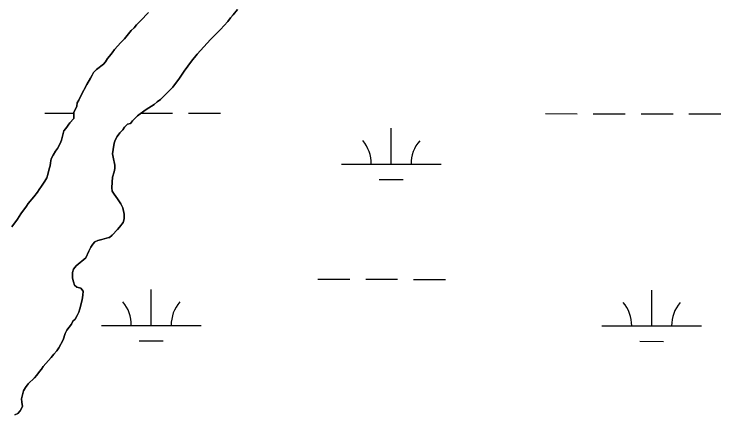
# Model space of a CAD drawing. Extents: x 3148686 to 3186545, y 916144 to 941516.
# Drawn here: x 3153841 to 3154550, y 922682 to 923084 of the extents above; entities that cross this region are included whole.
import ezdxf

# ---------------------------------------------------------------- set-up
doc = ezdxf.new("R2010")
doc.units = 0
for name, color, linetype in [('V-SITE-VEGE', 7, 'Continuous'), ('V-TOPO-SHOR', 7, 'Continuous'), ('V-WETL-SWMP', 7, 'Continuous')]:
    doc.layers.add(name, color=color, linetype=linetype)

msp = doc.modelspace()

# ---------------------------------------------------------------- linework, layer by layer
at = {"layer": 'V-SITE-VEGE'}
for p, q in [((3153967.3, 923077.16), (3153975.42, 923085.76)), ((3154060.46, 923083.33), (3154057.63, 923080.21)), ((3154064.56, 923088.8), (3154060.46, 923083.33)), ((3153963.43, 923073.32), (3153967.3, 923077.16)), ((3154054.95, 923076.61), (3154047.71, 923068.48)), ((3154057.63, 923080.21), (3154054.95, 923076.61)), ((3153958.09, 923067.64), (3153961.03, 923070.39)), ((3153961.03, 923070.39), (3153963.43, 923073.32)), ((3154047.71, 923068.48), (3154037.79, 923058.64)), ((3153951.26, 923059.23), (3153958.09, 923067.64)), ((3153941.48, 923048.43), (3153947.75, 923055.56)), ((3153947.75, 923055.56), (3153951.26, 923059.23)), ((3154037.79, 923058.64), (3154024.25, 923043.95)), ((3153938.9, 923045.32), (3153941.48, 923048.43)), ((3153932.26, 923036.34), (3153934.29, 923039.46)), ((3153934.29, 923039.46), (3153936.5, 923042.02)), ((3153936.5, 923042.02), (3153938.9, 923045.32)), ((3154024.25, 923043.95), (3154018.73, 923036.76)), ((3153923.23, 923028.67), (3153930.23, 923033.96)), ((3153930.23, 923033.96), (3153932.26, 923036.34)), ((3154018.73, 923036.76), (3154014.79, 923031.91)), ((3153918.8, 923022.99), (3153920.46, 923025.55)), ((3153920.46, 923025.55), (3153923.23, 923028.67)), ((3154011.17, 923026.75), (3154006.59, 923019.71)), ((3154014.79, 923031.91), (3154011.17, 923026.75)), ((3153913.62, 923013.46), (3153917.32, 923019.87)), ((3153917.32, 923019.87), (3153918.8, 923022.99)), ((3154006.59, 923019.71), (3153999.97, 923010.95)), ((3153907.89, 923002.65), (3153913.62, 923013.46)), ((3153999.97, 923010.95), (3153987.53, 922998.61)), ((3153903.82, 922994.95), (3153905.67, 922997.7)), ((3153905.67, 922997.7), (3153907.89, 923002.65)), ((3153987.53, 922998.61), (3153984.08, 922996.12)), ((3153900.66, 922985.42), (3153903.44, 922991.83)), ((3153903.44, 922991.83), (3153903.82, 922994.95)), ((3153975.9, 922990.03), (3153972.12, 922987.85)), ((3153981.08, 922993.46), (3153975.9, 922990.03)), ((3153984.08, 922996.12), (3153981.08, 922993.46)), ((3153900.43, 922979.34), (3153900.66, 922985.42)), ((3153972.12, 922987.85), (3153964.26, 922982.08)), ((3153896.52, 922974.95), (3153900.43, 922979.34)), ((3153959.38, 922977.24), (3153957.33, 922974.42)), ((3153964.26, 922982.08), (3153959.38, 922977.24)), ((3153890.52, 922967.18), (3153892.61, 922969.51)), ((3153892.61, 922969.51), (3153896.52, 922974.95)), ((3153951.51, 922970.6), (3153949.69, 922968.01)), ((3153954.38, 922973.7), (3153951.51, 922970.6)), ((3153957.33, 922974.42), (3153954.38, 922973.7)), ((3153888.16, 922957.59), (3153890.52, 922967.18)), ((3153946.82, 922964.9), (3153943.95, 922961.28)), ((3153949.69, 922968.01), (3153946.82, 922964.9)), ((3153884.23, 922949.3), (3153886.85, 922954.48)), ((3153886.85, 922954.48), (3153888.16, 922957.59)), ((3153941.08, 922954.55), (3153940.02, 922948.32)), ((3153941.87, 922957.66), (3153941.08, 922954.55)), ((3153943.95, 922961.28), (3153941.87, 922957.66)), ((3153882.15, 922946.71), (3153884.23, 922949.3)), ((3153940.02, 922948.32), (3153939.48, 922943.91)), ((3153877.97, 922938.95), (3153879.8, 922942.57)), ((3153879.8, 922942.57), (3153882.15, 922946.71)), ((3153939.48, 922943.91), (3153939.99, 922940.54)), ((3153939.99, 922940.54), (3153941.77, 922932.75)), ((3153876.91, 922931.94), (3153877.17, 922935.06)), ((3153877.17, 922935.06), (3153877.97, 922938.95)), ((3153874.54, 922923.39), (3153875.85, 922928.83)), ((3153875.85, 922928.83), (3153876.91, 922931.94)), ((3153940.98, 922926), (3153939.4, 922920.56)), ((3153941.76, 922929.37), (3153940.98, 922926)), ((3153941.77, 922932.75), (3153941.76, 922929.37)), ((3153871.4, 922916.65), (3153873.49, 922920.02)), ((3153873.49, 922920.02), (3153874.54, 922923.39)), ((3153939.4, 922920.56), (3153938.86, 922915.63)), ((3153868.27, 922911.73), (3153871.4, 922916.65)), ((3153938.86, 922915.63), (3153938.58, 922909.92)), ((3153860.44, 922900.87), (3153864.1, 922905.52)), ((3153864.1, 922905.52), (3153865.66, 922908.11)), ((3153865.66, 922908.11), (3153868.27, 922911.73)), ((3153938.58, 922909.92), (3153939.09, 922906.55)), ((3153939.09, 922906.55), (3153940.89, 922903.69)), ((3153854.71, 922894.14), (3153860.44, 922900.87)), ((3153940.89, 922903.69), (3153944.25, 922899.01)), ((3153944.25, 922899.01), (3153947.6, 922893.8)), ((3153847.41, 922884.05), (3153853.15, 922891.55)), ((3153853.15, 922891.55), (3153854.71, 922894.14)), ((3153947.6, 922893.8), (3153949.66, 922889.9)), ((3153844.02, 922878.61), (3153847.41, 922884.05)), ((3153949.66, 922889.9), (3153951.2, 922883.41)), ((3153951.2, 922883.41), (3153951.18, 922879)), ((3153838.54, 922870.85), (3153844.02, 922878.61)), ((3153951.18, 922879), (3153950.13, 922875.37)), ((3153946.48, 922870.46), (3153944.4, 922868.13)), ((3153950.13, 922875.37), (3153946.48, 922870.46)), ((3153938.93, 922862.44), (3153936.33, 922860.11)), ((3153944.4, 922868.13), (3153938.93, 922862.44)), ((3153921.78, 922855.75), (3153919.69, 922853.43)), ((3153924.64, 922857.04), (3153921.78, 922855.75)), ((3153928.54, 922858.32), (3153924.64, 922857.04)), ((3153935.81, 922860.11), (3153928.54, 922858.32)), ((3153936.33, 922860.11), (3153935.81, 922860.11)), ((3153917.61, 922850.58), (3153915.52, 922846.44)), ((3153919.69, 922853.43), (3153917.61, 922850.58)), ((3153915.52, 922846.44), (3153912.64, 922839.96)), ((3153912.64, 922839.96), (3153902.75, 922831.69)), ((3153900.14, 922828.59), (3153899.35, 922824.96)), ((3153902.75, 922831.69), (3153900.14, 922828.59)), ((3153899.35, 922824.96), (3153899.07, 922819.51)), ((3153899.07, 922819.51), (3153900.1, 922815.61)), ((3153900.1, 922815.61), (3153901.38, 922812.5)), ((3153901.38, 922812.5), (3153903.71, 922810.41)), ((3153903.71, 922810.41), (3153907.6, 922809.36)), ((3153907.6, 922809.36), (3153909.92, 922806.24)), ((3153909.92, 922806.24), (3153909.65, 922802.35)), ((3153909.65, 922802.35), (3153908.85, 922797.68)), ((3153908.85, 922797.68), (3153906.75, 922788.86)), ((3153905.7, 922785.5), (3153903.87, 922781.87)), ((3153906.75, 922788.86), (3153905.7, 922785.5)), ((3153901.78, 922778.5), (3153899.7, 922776.18)), ((3153903.87, 922781.87), (3153901.78, 922778.5)), ((3153898.13, 922773.33), (3153893.44, 922767.38)), ((3153899.7, 922776.18), (3153898.13, 922773.33)), ((3153891.87, 922764.01), (3153889.77, 922757.79)), ((3153893.44, 922767.38), (3153891.87, 922764.01)), ((3153889.77, 922757.79), (3153885.59, 922749.76)), ((3153885.59, 922749.76), (3153883.5, 922746.65)), ((3153880.37, 922743.29), (3153877.77, 922739.93)), ((3153883.5, 922746.65), (3153880.37, 922743.29)), ((3153877.77, 922739.93), (3153869.95, 922730.87)), ((3153868.12, 922728.29), (3153866.04, 922725.96)), ((3153869.95, 922730.87), (3153868.12, 922728.29)), ((3153863.43, 922722.34), (3153861.09, 922719.49)), ((3153866.04, 922725.96), (3153863.43, 922722.34)), ((3153854.84, 922713.54), (3153851.97, 922709.92)), ((3153861.09, 922719.49), (3153854.84, 922713.54)), ((3153850.14, 922706.56), (3153848.04, 922698.52)), ((3153851.97, 922709.92), (3153850.14, 922706.56)), ((3153848.04, 922698.52), (3153848.28, 922695.15)), ((3153848.28, 922695.15), (3153849.05, 922690.73)), ((3153846.7, 922686.59), (3153844.35, 922683.74)), ((3153849.05, 922690.73), (3153846.7, 922686.59)), ((3153844.35, 922683.74), (3153841.23, 922682.46))]:
    msp.add_line(p, q, dxfattribs=at)
at = {"layer": 'V-TOPO-SHOR'}
for points in [[(3153975.42, 923085.76), (3153967.3, 923077.16), (3153963.43, 923073.32), (3153961.03, 923070.39), (3153958.09, 923067.64), (3153951.26, 923059.23), (3153947.75, 923055.56), (3153941.48, 923048.43), (3153938.9, 923045.32), (3153936.5, 923042.02), (3153934.29, 923039.46), (3153932.26, 923036.34), (3153930.23, 923033.96), (3153923.23, 923028.67), (3153920.46, 923025.55), (3153918.8, 923022.99), (3153917.32, 923019.88), (3153913.62, 923013.46), (3153907.89, 923002.65), (3153905.67, 922997.7), (3153903.82, 922994.95), (3153903.44, 922991.83), (3153900.66, 922985.42), (3153900.43, 922979.34)], [(3153954.38, 922973.7), (3153957.33, 922974.42), (3153959.38, 922977.24), (3153964.26, 922982.08), (3153972.12, 922987.85), (3153975.9, 922990.03), (3153981.08, 922993.46), (3153984.08, 922996.12), (3153987.53, 922998.61), (3153999.97, 923010.95), (3154006.59, 923019.71), (3154011.17, 923026.75), (3154014.79, 923031.91), (3154018.73, 923036.76), (3154024.25, 923043.95), (3154037.79, 923058.64), (3154047.71, 923068.48), (3154054.95, 923076.61), (3154057.63, 923080.21), (3154060.46, 923083.33), (3154064.56, 923088.8)], [(3153900.43, 922979.34), (3153896.52, 922974.95), (3153892.61, 922969.51), (3153890.52, 922967.18), (3153888.16, 922957.59), (3153886.85, 922954.48), (3153884.23, 922949.3), (3153882.15, 922946.71), (3153879.8, 922942.57), (3153877.97, 922938.95), (3153877.18, 922935.06), (3153876.91, 922931.94), (3153875.85, 922928.83), (3153874.54, 922923.39), (3153873.49, 922920.02), (3153871.4, 922916.65), (3153868.27, 922911.73), (3153865.66, 922908.11), (3153864.1, 922905.52), (3153860.45, 922900.87), (3153854.71, 922894.14), (3153853.15, 922891.55), (3153847.41, 922884.05), (3153844.02, 922878.61), (3153838.54, 922870.85)], [(3153921.78, 922855.75), (3153924.64, 922857.04), (3153928.54, 922858.32), (3153935.81, 922860.11), (3153936.33, 922860.11), (3153938.93, 922862.44), (3153944.4, 922868.13), (3153946.48, 922870.46), (3153950.13, 922875.37), (3153951.18, 922879), (3153951.2, 922883.41), (3153949.66, 922889.9), (3153947.6, 922893.8), (3153944.25, 922899.01), (3153940.89, 922903.69), (3153939.09, 922906.55), (3153938.58, 922909.92), (3153938.86, 922915.63), (3153939.4, 922920.56), (3153940.98, 922926), (3153941.76, 922929.37), (3153941.77, 922932.75), (3153939.99, 922940.54), (3153939.48, 922943.91), (3153940.02, 922948.32), (3153941.08, 922954.55), (3153941.87, 922957.66), (3153943.95, 922961.28), (3153946.82, 922964.9), (3153949.69, 922968.01), (3153951.51, 922970.6), (3153954.38, 922973.7)], [(3153841.23, 922682.46), (3153844.35, 922683.74), (3153846.7, 922686.59), (3153849.05, 922690.73), (3153848.28, 922695.15), (3153848.04, 922698.52), (3153850.14, 922706.56), (3153851.97, 922709.92), (3153854.84, 922713.54), (3153861.09, 922719.49), (3153863.43, 922722.34), (3153866.04, 922725.96), (3153868.12, 922728.29), (3153869.95, 922730.87), (3153877.77, 922739.93), (3153880.37, 922743.29), (3153883.5, 922746.65), (3153885.59, 922749.76), (3153889.77, 922757.79), (3153891.87, 922764.01), (3153893.44, 922767.38), (3153898.13, 922773.33), (3153899.7, 922776.18), (3153901.78, 922778.5), (3153903.87, 922781.87), (3153905.7, 922785.5), (3153906.75, 922788.86), (3153908.85, 922797.68), (3153909.65, 922802.35), (3153909.92, 922806.24), (3153907.6, 922809.36), (3153903.71, 922810.41), (3153901.38, 922812.5), (3153900.1, 922815.61), (3153899.07, 922819.51), (3153899.35, 922824.96), (3153900.14, 922828.59), (3153902.75, 922831.69), (3153912.64, 922839.96), (3153915.52, 922846.44), (3153917.61, 922850.58), (3153919.69, 922853.43), (3153921.78, 922855.75)]]:
    msp.add_lwpolyline(points, dxfattribs=at)
at = {"layer": 'V-WETL-SWMP'}
for p, q in [((3153871.61, 922984.8), (3153900.64, 922984.77)), ((3153967.83, 922984.7), (3153999.61, 922984.67)), ((3154015.61, 922984.65), (3154047.61, 922984.62)), ((3154373.51, 922984.27), (3154405.51, 922984.24)), ((3154421.51, 922984.22), (3154453.51, 922984.19)), ((3154469.51, 922984.17), (3154501.51, 922984.14)), ((3154517.51, 922984.12), (3154549.51, 922984.09)), ((3154218.87, 922933.69), (3154218.91, 922969.69)), ((3154168.87, 922933.75), (3154268.87, 922933.64)), ((3154206.85, 922918.28), (3154230.85, 922918.25)), ((3154145.34, 922818.34), (3154177.34, 922818.31)), ((3154193.34, 922818.29), (3154225.34, 922818.26)), ((3154241.34, 922818.24), (3154273.34, 922818.21)), ((3153978.23, 922772.09), (3153978.26, 922808.09)), ((3154480.13, 922771.56), (3154480.17, 922807.56)), ((3153928.23, 922772.14), (3154028.23, 922772.03)), ((3154430.13, 922771.61), (3154530.13, 922771.5)), ((3153966.21, 922756.67), (3153990.21, 922756.64)), ((3154468.12, 922756.14), (3154492.12, 922756.11))]:
    msp.add_line(p, q, dxfattribs=at)
for points in [[(3153838.54, 922870.85), (3153844.02, 922878.61), (3153847.41, 922884.05), (3153853.15, 922891.55), (3153854.71, 922894.14), (3153860.45, 922900.87), (3153864.1, 922905.52), (3153865.66, 922908.11), (3153868.27, 922911.74), (3153871.4, 922916.65), (3153873.49, 922920.02), (3153874.54, 922923.39), (3153875.86, 922928.83), (3153876.9, 922931.94), (3153877.18, 922935.06), (3153877.97, 922938.95), (3153879.8, 922942.57), (3153882.15, 922946.71), (3153884.23, 922949.3), (3153886.85, 922954.48), (3153888.15, 922957.59), (3153890.52, 922967.18), (3153892.61, 922969.51), (3153896.52, 922974.95), (3153900.43, 922979.34), (3153900.66, 922985.42), (3153903.44, 922991.83), (3153903.82, 922994.95), (3153905.67, 922997.7), (3153907.89, 923002.65), (3153913.62, 923013.46), (3153917.32, 923019.87), (3153918.8, 923022.99), (3153920.46, 923025.55), (3153923.23, 923028.67), (3153930.23, 923033.96), (3153932.26, 923036.34), (3153934.29, 923039.46), (3153936.5, 923042.02), (3153938.9, 923045.32), (3153941.49, 923048.43), (3153947.75, 923055.56), (3153951.26, 923059.22), (3153958.09, 923067.64), (3153961.03, 923070.39), (3153963.43, 923073.32), (3153967.3, 923077.16), (3153975.42, 923085.76)], [(3154064.56, 923088.8), (3154060.47, 923083.33), (3154057.63, 923080.2), (3154054.95, 923076.61), (3154047.71, 923068.48), (3154037.79, 923058.64), (3154024.25, 923043.95), (3154018.73, 923036.76), (3154014.79, 923031.91), (3154011.17, 923026.75), (3154006.59, 923019.71), (3153999.97, 923010.95), (3153987.53, 922998.61), (3153984.07, 922996.12), (3153981.08, 922993.46), (3153975.9, 922990.03), (3153972.12, 922987.85), (3153964.26, 922982.08), (3153959.38, 922977.24), (3153957.33, 922974.42), (3153954.38, 922973.7), (3153951.51, 922970.6), (3153949.69, 922968.01), (3153946.82, 922964.9), (3153943.96, 922961.28), (3153941.87, 922957.66), (3153941.08, 922954.55), (3153940.02, 922948.32), (3153939.48, 922943.91), (3153939.99, 922940.54), (3153941.78, 922932.75), (3153941.76, 922929.37), (3153940.97, 922926), (3153939.4, 922920.56), (3153938.86, 922915.63), (3153938.58, 922909.92), (3153939.09, 922906.55), (3153940.89, 922903.69), (3153944.25, 922899.01), (3153947.6, 922893.8), (3153949.67, 922889.91), (3153951.2, 922883.41), (3153951.18, 922879), (3153950.13, 922875.37), (3153946.48, 922870.46), (3153944.4, 922868.13), (3153938.93, 922862.44), (3153936.33, 922860.11), (3153935.81, 922860.12), (3153928.53, 922858.33), (3153924.64, 922857.04), (3153921.78, 922855.76), (3153919.69, 922853.43), (3153917.61, 922850.58), (3153915.52, 922846.44), (3153912.64, 922839.96), (3153902.75, 922831.69), (3153900.14, 922828.59), (3153899.35, 922824.96), (3153899.07, 922819.51), (3153900.1, 922815.61), (3153901.38, 922812.5), (3153903.71, 922810.41), (3153907.6, 922809.36), (3153909.92, 922806.24), (3153909.65, 922802.35), (3153908.85, 922797.68), (3153906.75, 922788.86), (3153905.7, 922785.5), (3153903.87, 922781.87), (3153901.78, 922778.5), (3153899.7, 922776.18), (3153898.13, 922773.33), (3153893.44, 922767.38), (3153891.87, 922764.01), (3153889.77, 922757.79), (3153885.59, 922749.76), (3153883.5, 922746.65), (3153880.38, 922743.29), (3153877.77, 922739.93), (3153869.95, 922730.87), (3153868.12, 922728.29), (3153866.04, 922725.96), (3153863.43, 922722.34), (3153861.09, 922719.49), (3153854.84, 922713.54), (3153851.97, 922709.92), (3153850.14, 922706.56), (3153848.04, 922698.52), (3153848.29, 922695.15), (3153849.05, 922690.73), (3153846.7, 922686.59), (3153844.35, 922683.74), (3153841.23, 922682.46)]]:
    msp.add_lwpolyline(points, dxfattribs=at)
for centre, start, end in [((3154163.63, 922934.23), 359.16781, 40.71147), ((3154274.11, 922934.11), 139.1678, 180.71146), ((3153922.98, 922772.62), 359.16781, 40.71147), ((3154033.47, 922772.5), 139.1678, 180.71146), ((3154424.89, 922772.09), 359.16781, 40.71147), ((3154535.38, 922771.97), 139.1678, 180.71146)]:
    msp.add_arc(centre, 35.25, start, end, dxfattribs=at)

doc.saveas('drawing.dxf')
